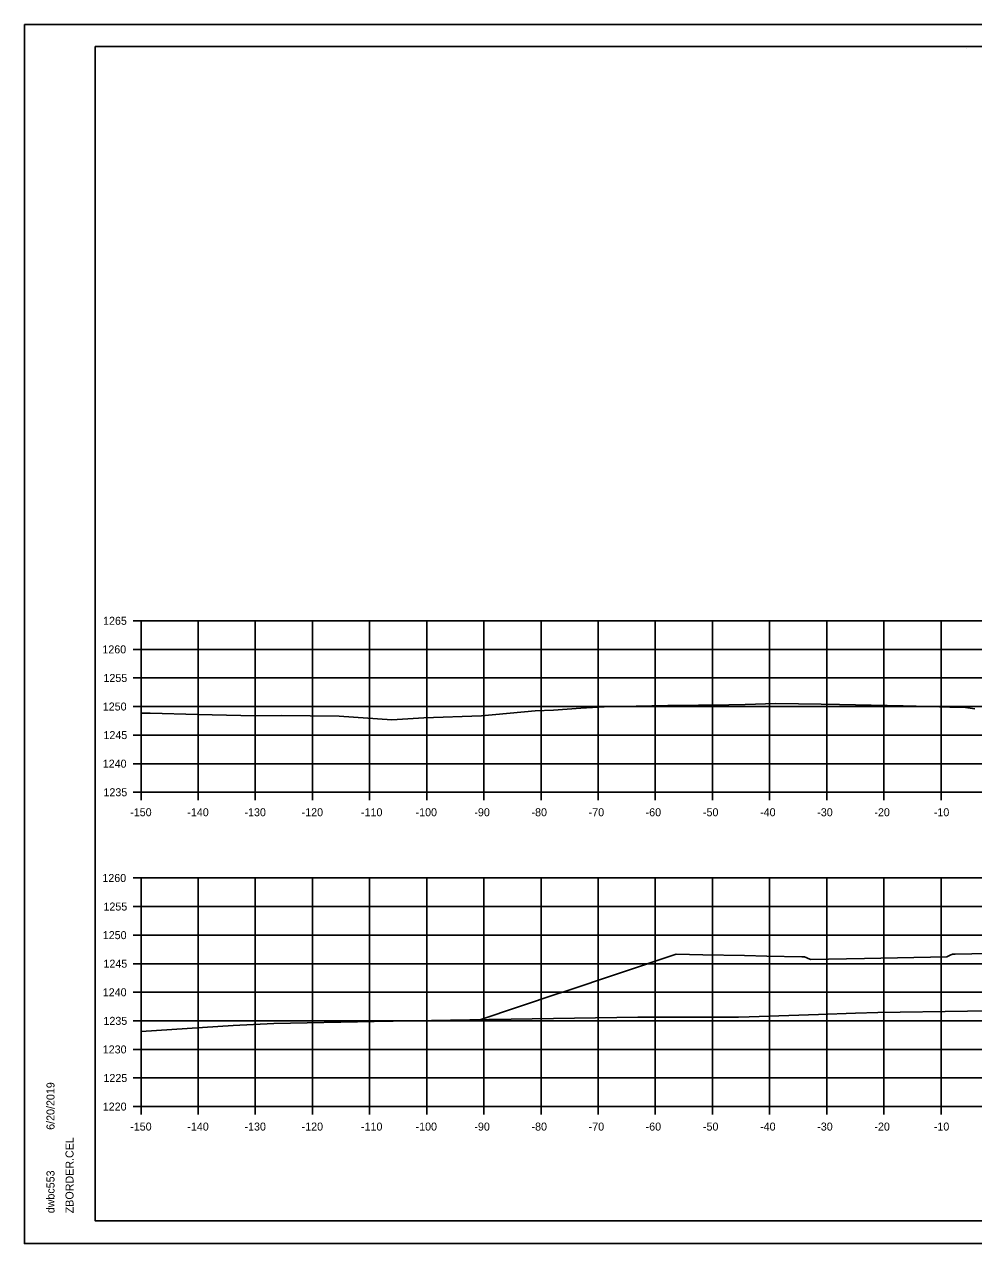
# Model space of a CAD drawing. Extents: x -70 to 701944, y -4 to 666871.
# Drawn here: x 680521.3 to 680687.4, y 652272.6 to 652485.9 of the extents above; entities that cross this region are included whole.
import ezdxf

# ---------------------------------------------------------------- set-up
doc = ezdxf.new("R2010")
doc.units = 0
for name, color, linetype in [('Default', 7, 'Continuous'), ('R_Axis', 7, 'Continuous'), ('R_Axis Annot', 7, 'Continuous'), ('R_Border', 7, 'Continuous'), ('R_Exist Surface', 7, 'Continuous'), ('R_Grid', 7, 'Continuous'), ('R_No Plot', 7, 'Continuous')]:
    doc.layers.add(name, color=color, linetype=linetype)

msp = doc.modelspace()

# ---------------------------------------------------------------- linework, layer by layer
at = {"layer": 'Default'}
msp.add_lwpolyline([(680600.96, 652311.77), (680614.67, 652316.34), (680615.49, 652316.61), (680635.32, 652323.22), (680639.98, 652323.13), (680647.32, 652322.98), (680651.2, 652322.9), (680657.32, 652322.78), (680657.51, 652322.78), (680657.82, 652322.78), (680658.2, 652322.59), (680658.82, 652322.3), (680668.27, 652322.49), (680682.69, 652322.78), (680683.31, 652323.07), (680683.69, 652323.26), (680683.89, 652323.26), (680684.19, 652323.26), (680687.1, 652323.32), (680691.69, 652323.41)], dxfattribs=at)
at = {"layer": 'R_Axis'}
for p, q in [((680540.29, 652381.57), (680541.69, 652381.57)), ((680541.69, 652351.57), (680541.69, 652381.57)), ((680540.29, 652376.57), (680541.69, 652376.57)), ((680540.29, 652371.57), (680541.69, 652371.57)), ((680540.29, 652366.57), (680541.69, 652366.57)), ((680540.29, 652361.57), (680541.69, 652361.57)), ((680540.29, 652356.57), (680541.69, 652356.57)), ((680540.29, 652351.57), (680541.69, 652351.57)), ((680541.69, 652351.57), (680841.69, 652351.57)), ((680541.69, 652350.17), (680541.69, 652351.57)), ((680551.69, 652350.17), (680551.69, 652351.57)), ((680561.69, 652350.17), (680561.69, 652351.57)), ((680571.69, 652350.17), (680571.69, 652351.57)), ((680581.69, 652350.17), (680581.69, 652351.57)), ((680591.69, 652350.17), (680591.69, 652351.57)), ((680601.69, 652350.17), (680601.69, 652351.57)), ((680611.69, 652350.17), (680611.69, 652351.57)), ((680621.69, 652350.17), (680621.69, 652351.57)), ((680631.69, 652350.17), (680631.69, 652351.57)), ((680641.69, 652350.17), (680641.69, 652351.57)), ((680651.69, 652350.17), (680651.69, 652351.57)), ((680661.69, 652350.17), (680661.69, 652351.57)), ((680671.69, 652350.17), (680671.69, 652351.57)), ((680681.69, 652350.17), (680681.69, 652351.57)), ((680540.29, 652336.57), (680541.69, 652336.57)), ((680541.69, 652296.57), (680541.69, 652336.57)), ((680540.29, 652331.57), (680541.69, 652331.57)), ((680540.29, 652326.57), (680541.69, 652326.57)), ((680540.29, 652321.57), (680541.69, 652321.57)), ((680540.29, 652316.57), (680541.69, 652316.57)), ((680540.29, 652311.57), (680541.69, 652311.57)), ((680540.29, 652306.57), (680541.69, 652306.57)), ((680540.29, 652301.57), (680541.69, 652301.57)), ((680540.29, 652296.57), (680541.69, 652296.57)), ((680541.69, 652296.57), (680841.69, 652296.57)), ((680541.69, 652295.17), (680541.69, 652296.57)), ((680551.69, 652295.17), (680551.69, 652296.57)), ((680561.69, 652295.17), (680561.69, 652296.57)), ((680571.69, 652295.17), (680571.69, 652296.57)), ((680581.69, 652295.17), (680581.69, 652296.57)), ((680591.69, 652295.17), (680591.69, 652296.57)), ((680601.69, 652295.17), (680601.69, 652296.57)), ((680611.69, 652295.17), (680611.69, 652296.57)), ((680621.69, 652295.17), (680621.69, 652296.57)), ((680631.69, 652295.17), (680631.69, 652296.57)), ((680641.69, 652295.17), (680641.69, 652296.57)), ((680651.69, 652295.17), (680651.69, 652296.57)), ((680661.69, 652295.17), (680661.69, 652296.57)), ((680671.69, 652295.17), (680671.69, 652296.57)), ((680681.69, 652295.17), (680681.69, 652296.57))]:
    msp.add_line(p, q, dxfattribs=at)
at = {"layer": 'R_Border'}
for p, q in [((680533.69, 652482.03), (680849.87, 652482.03)), ((680533.69, 652276.57), (680533.69, 652482.03)), ((680686.21, 652481.77), (680686.21, 652481.77)), ((680686.21, 652481.77), (680686.21, 652481.77)), ((680533.69, 652276.57), (680533.69, 652276.57)), ((680849.87, 652276.57), (680533.69, 652276.57))]:
    msp.add_line(p, q, dxfattribs=at)
at = {"layer": 'R_Exist Surface'}
for points in [[(680541.69, 652365.38), (680543.3, 652365.38), (680551.63, 652365.17), (680561.66, 652364.92), (680566.19, 652364.98), (680576.36, 652364.9), (680585.57, 652364.22), (680587.44, 652364.34), (680591.21, 652364.6), (680601.29, 652364.95), (680610.64, 652365.79), (680613.89, 652365.95), (680618.68, 652366.3), (680622.76, 652366.5), (680633.87, 652366.72), (680644.57, 652366.87), (680647.42, 652366.95), (680652.8, 652367.1), (680660.7, 652366.99), (680663.9, 652366.91), (680675.04, 652366.67), (680679.62, 652366.58), (680683.25, 652366.48), (680684.94, 652366.44), (680685.99, 652366.4), (680687.58, 652366.15)], [(680541.69, 652309.71), (680557.8, 652310.75), (680564.96, 652311.13), (680582.47, 652311.43), (680602.57, 652311.78), (680604.71, 652311.83), (680606.46, 652311.87), (680628.66, 652312.2), (680646.25, 652312.23), (680648.14, 652312.27), (680660.22, 652312.67), (680666.75, 652312.92), (680670.61, 652313.01), (680686.31, 652313.26), (680694.25, 652313.38)]]:
    msp.add_lwpolyline(points, dxfattribs=at)
at = {"layer": 'R_Grid'}
for p, q in [((680541.69, 652381.57), (680841.69, 652381.57)), ((680541.69, 652351.57), (680541.69, 652381.57)), ((680551.69, 652351.57), (680551.69, 652381.57)), ((680561.69, 652351.57), (680561.69, 652381.57)), ((680571.69, 652351.57), (680571.69, 652381.57)), ((680581.69, 652351.57), (680581.69, 652381.57)), ((680591.69, 652351.57), (680591.69, 652381.57)), ((680601.69, 652351.57), (680601.69, 652381.57)), ((680611.69, 652351.57), (680611.69, 652381.57)), ((680621.69, 652351.57), (680621.69, 652381.57)), ((680631.69, 652351.57), (680631.69, 652381.57)), ((680641.69, 652351.57), (680641.69, 652381.57)), ((680651.69, 652351.57), (680651.69, 652381.57)), ((680661.69, 652351.57), (680661.69, 652381.57)), ((680671.69, 652351.57), (680671.69, 652381.57)), ((680681.69, 652351.57), (680681.69, 652381.57)), ((680541.69, 652376.57), (680841.69, 652376.57)), ((680541.69, 652371.57), (680841.69, 652371.57)), ((680541.69, 652366.57), (680841.69, 652366.57)), ((680541.69, 652361.57), (680841.69, 652361.57)), ((680541.69, 652356.57), (680841.69, 652356.57)), ((680541.69, 652351.57), (680841.69, 652351.57)), ((680541.69, 652336.57), (680841.69, 652336.57)), ((680541.69, 652296.57), (680541.69, 652336.57)), ((680551.69, 652296.57), (680551.69, 652336.57)), ((680561.69, 652296.57), (680561.69, 652336.57)), ((680571.69, 652296.57), (680571.69, 652336.57)), ((680581.69, 652296.57), (680581.69, 652336.57)), ((680591.69, 652296.57), (680591.69, 652336.57)), ((680601.69, 652296.57), (680601.69, 652336.57)), ((680611.69, 652296.57), (680611.69, 652336.57)), ((680621.69, 652296.57), (680621.69, 652336.57)), ((680631.69, 652296.57), (680631.69, 652336.57)), ((680641.69, 652296.57), (680641.69, 652336.57)), ((680651.69, 652296.57), (680651.69, 652336.57)), ((680661.69, 652296.57), (680661.69, 652336.57)), ((680671.69, 652296.57), (680671.69, 652336.57)), ((680681.69, 652296.57), (680681.69, 652336.57)), ((680541.69, 652331.57), (680841.69, 652331.57)), ((680541.69, 652326.57), (680841.69, 652326.57)), ((680541.69, 652321.57), (680841.69, 652321.57)), ((680541.69, 652316.57), (680841.69, 652316.57)), ((680541.69, 652311.57), (680841.69, 652311.57)), ((680541.69, 652306.57), (680841.69, 652306.57)), ((680541.69, 652301.57), (680841.69, 652301.57)), ((680541.69, 652296.57), (680841.69, 652296.57))]:
    msp.add_line(p, q, dxfattribs=at)
at = {"layer": 'R_No Plot'}
for p, q in [((680521.29, 652485.93), (680854.62, 652485.93)), ((680521.29, 652272.59), (680854.62, 652272.59))]:
    msp.add_line(p, q, dxfattribs=at)
for points in [[(680521.28, 652485.93), (680854.62, 652485.93), (680854.62, 652272.59), (680521.28, 652272.59)], [(680767.61, 652482.03), (680767.61, 652472.15), (680803.34, 652472.15), (680803.34, 652469.23), (680826.54, 652469.23), (680826.54, 652444.9), (680849.87, 652444.9), (680849.87, 652276.57), (680533.69, 652276.57), (680533.69, 652482.03)]]:
    msp.add_lwpolyline(points, close=True, dxfattribs=at)

# ---------------------------------------------------------------- texts
at = {"layer": 'R_Axis Annot'}
for s, p in [('1265', (680535.05, 652380.87)), ('1260', (680534.93, 652375.87)), ('1255', (680535.12, 652370.87)), ('1250', (680535, 652365.87)), ('1245', (680535.12, 652360.87)), ('1240', (680535, 652355.87)), ('1235', (680535.12, 652350.87)), ('-150', (680539.8, 652347.37)), ('-140', (680549.8, 652347.37)), ('-130', (680559.8, 652347.37)), ('-120', (680569.8, 652347.37)), ('-110', (680580.19, 652347.37)), ('-100', (680589.74, 652347.37)), ('-90', (680600.03, 652347.37)), ('-80', (680610.03, 652347.37)), ('-70', (680620.03, 652347.37)), ('-60', (680630, 652347.37)), ('-50', (680640.03, 652347.37)), ('-40', (680650.03, 652347.37)), ('-30', (680660.03, 652347.37)), ('-20', (680670.03, 652347.37)), ('-10', (680680.43, 652347.37)), ('1260', (680534.93, 652335.87)), ('1255', (680535.12, 652330.87)), ('1250', (680535, 652325.87)), ('1245', (680535.12, 652320.87)), ('1240', (680535, 652315.87)), ('1235', (680535.12, 652310.87)), ('1230', (680535, 652305.87)), ('1225', (680535.12, 652300.87)), ('1220', (680535, 652295.87)), ('-150', (680539.8, 652292.37)), ('-140', (680549.8, 652292.37)), ('-130', (680559.8, 652292.37)), ('-120', (680569.8, 652292.37)), ('-110', (680580.19, 652292.37)), ('-100', (680589.74, 652292.37)), ('-90', (680600.03, 652292.37)), ('-80', (680610.03, 652292.37)), ('-70', (680620.03, 652292.37)), ('-60', (680630, 652292.37)), ('-50', (680640.03, 652292.37)), ('-40', (680650.03, 652292.37)), ('-30', (680660.03, 652292.37)), ('-20', (680670.03, 652292.37)), ('-10', (680680.43, 652292.37))]:
    msp.add_text(s, height=1.4, dxfattribs=at).set_placement(p)
at = {"layer": 'R_Border'}
for s, p in [('6/20/2019', (680526.55, 652292.5)), ('ZBORDER.CEL', (680529.88, 652277.9)), ('dwbc553', (680526.55, 652277.9))]:
    msp.add_text(s, height=1.4, rotation=90, dxfattribs=at).set_placement(p)

doc.saveas('drawing.dxf')
